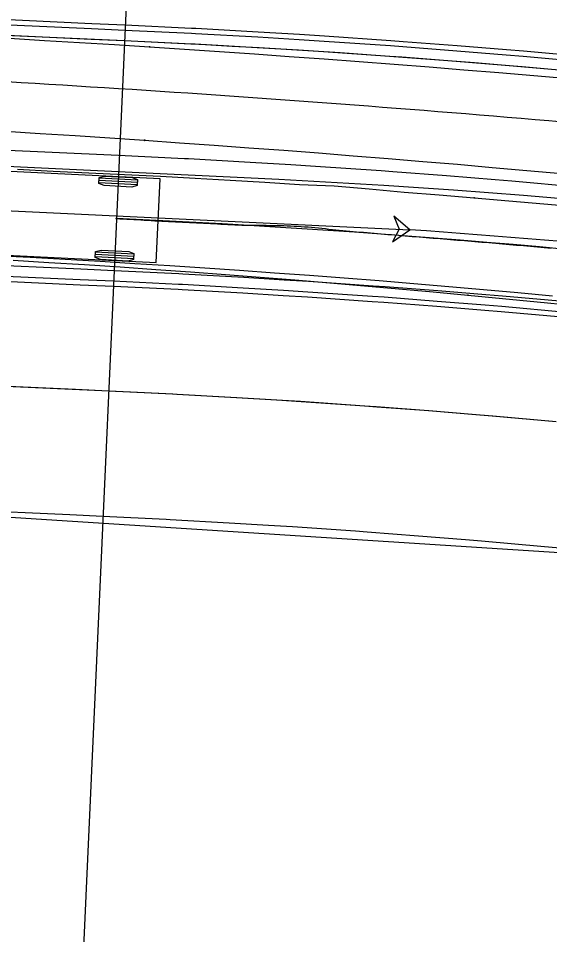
# Model space of a CAD drawing. Extents: x -70 to 701944, y -4 to 666871.
# Drawn here: x 667714.7 to 667765.5, y 656465.2 to 656552.8 of the extents above; entities that cross this region are included whole.
import ezdxf

# ---------------------------------------------------------------- set-up
doc = ezdxf.new("R2010")
doc.units = 0
for name, color, linetype in [('R_Horz Alg', 7, 'Continuous'), ('R_Horz Alg Annot', 7, 'Continuous'), ('R_No Plot', 7, 'Continuous'), ('R_Proposed Road', 7, 'Continuous'), ('R_Striping', 7, 'Continuous'), ('T_Vehicle Path Lt Major', 7, 'Continuous'), ('T_Vehicle Path Rt', 7, 'Continuous')]:
    doc.layers.add(name, color=color, linetype=linetype)

msp = doc.modelspace()

# ---------------------------------------------------------------- linework, layer by layer
at = {"layer": 'R_Horz Alg'}
msp.add_arc((667682.163, 655605.665), 954.93, 82.413018, 87.413018, dxfattribs=at)
at = {"layer": 'R_Horz Alg Annot'}
msp.add_lwpolyline([(667725.264, 656559.622), (667717.07, 656378.266)], dxfattribs=at)
at = {"layer": 'R_No Plot'}
msp.add_lwpolyline([(667692.114, 656561.12), (667689.654, 656506.675), (667773.857, 656501.244), (667833.593, 656488.957), (667841.449, 656547.812), (667766.915, 656557.74)], close=True, dxfattribs=at)
msp.add_arc((667682.163, 655605.665), 954.93, 82.413018, 87.413018, dxfattribs=at)
at = {"layer": 'R_Proposed Road'}
msp.add_line((667724.858, 656550.631), (667417.283, 656564.528), dxfattribs=at)
for points in [[(667769.29, 656548.578), (667762.959, 656549.142), (667761.332, 656549.28), (667756.624, 656549.663), (667751.447, 656550.057), (667750.285, 656550.142), (667743.944, 656550.578), (667741.553, 656550.731), (667737.599, 656550.971), (667731.654, 656551.301), (667731.252, 656551.322), (667724.903, 656551.63), (667721.722, 656551.774), (667711.732, 656552.225)], [(667769.29, 656548.578), (667762.959, 656549.142), (667761.332, 656549.28), (667756.624, 656549.663), (667751.447, 656550.057), (667750.285, 656550.142), (667743.944, 656550.578), (667741.553, 656550.731), (667737.599, 656550.971), (667731.654, 656551.301), (667731.252, 656551.322), (667724.903, 656551.63), (667721.722, 656551.774), (667711.732, 656552.225)], [(667769.336, 656549.076), (667763.002, 656549.64), (667761.374, 656549.778), (667756.663, 656550.161), (667751.483, 656550.556), (667750.321, 656550.64), (667743.976, 656551.076), (667741.585, 656551.23), (667737.629, 656551.47), (667731.68, 656551.8), (667731.278, 656551.821), (667724.926, 656552.13), (667721.745, 656552.273), (667711.755, 656552.725)], [(667769.336, 656549.076), (667763.002, 656549.64), (667761.374, 656549.778), (667756.663, 656550.161), (667751.483, 656550.556), (667750.321, 656550.64), (667743.976, 656551.076), (667741.585, 656551.23), (667737.629, 656551.47), (667731.68, 656551.8), (667731.278, 656551.821), (667724.926, 656552.13), (667721.745, 656552.273), (667711.755, 656552.725)], [(667769.198, 656547.583), (667762.874, 656548.146), (667761.249, 656548.283), (667756.545, 656548.666), (667751.373, 656549.06), (667750.213, 656549.144), (667743.878, 656549.58), (667741.491, 656549.733), (667737.541, 656549.973), (667731.601, 656550.302), (667731.201, 656550.323), (667724.858, 656550.631), (667721.677, 656550.775), (667711.687, 656551.226)], [(667769.198, 656547.583), (667762.874, 656548.146), (667761.249, 656548.283), (667756.545, 656548.666), (667751.373, 656549.06), (667750.213, 656549.144), (667743.878, 656549.58), (667741.491, 656549.733), (667737.541, 656549.973), (667731.601, 656550.302), (667731.201, 656550.323), (667724.858, 656550.631), (667721.677, 656550.775), (667711.687, 656551.226)], [(667767.174, 656525.676), (667760.996, 656526.226), (667759.409, 656526.36), (667754.815, 656526.734), (667749.764, 656527.119), (667748.631, 656527.201), (667742.443, 656527.627), (667740.111, 656527.776), (667736.253, 656528.01), (667730.452, 656528.332), (667730.06, 656528.353), (667723.865, 656528.653), (667720.684, 656528.797), (667710.694, 656529.249)], [(667767.036, 656524.182), (667760.868, 656524.731), (667759.284, 656524.866), (667754.697, 656525.239), (667749.654, 656525.623), (667748.523, 656525.705), (667742.345, 656526.13), (667740.017, 656526.279), (667736.165, 656526.513), (667730.373, 656526.834), (667729.982, 656526.855), (667723.798, 656527.155), (667720.616, 656527.299), (667710.626, 656527.75)], [(667767.082, 656524.68), (667760.911, 656525.229), (667759.326, 656525.364), (667754.737, 656525.737), (667749.691, 656526.121), (667748.559, 656526.204), (667742.378, 656526.629), (667740.048, 656526.778), (667736.194, 656527.012), (667730.399, 656527.334), (667730.008, 656527.354), (667723.82, 656527.654), (667720.639, 656527.798), (667710.649, 656528.25)], [(667766.129, 656514.214), (667760.058, 656514.754), (667758.466, 656514.889), (667753.937, 656515.258), (667748.963, 656515.636), (667747.815, 656515.72), (667741.734, 656516.138), (667739.413, 656516.287), (667735.602, 656516.518), (667729.897, 656516.835), (667729.474, 656516.857), (667723.394, 656517.152), (667509.806, 656526.803)], [(667766.116, 656514.225), (667760.015, 656514.768), (667758.448, 656514.901), (667753.911, 656515.27), (667748.922, 656515.65), (667747.803, 656515.731), (667741.693, 656516.151), (667739.39, 656516.299), (667735.58, 656516.53), (667729.85, 656516.848), (667729.464, 656516.868), (667723.346, 656517.165), (667720.165, 656517.309), (667710.175, 656517.76)], [(667766.837, 656502.105), (667765.012, 656502.276), (667758.991, 656502.811), (667757.445, 656502.943), (667752.967, 656503.307), (667748.044, 656503.682), (667746.94, 656503.762), (667740.91, 656504.177), (667738.637, 656504.322), (667734.877, 656504.551), (667729.223, 656504.864), (667728.842, 656504.884), (667722.805, 656505.177), (667719.623, 656505.321), (667709.633, 656505.773)]]:
    msp.add_lwpolyline(points, dxfattribs=at)
msp.add_arc((667682.163, 655605.665), 945.93, 82.413018, 87.413018, dxfattribs=at)
at = {"layer": 'R_Striping'}
msp.add_lwpolyline([(667768.158, 656536.66), (667761.88, 656537.219), (667760.297, 656537.353), (667755.64, 656537.732), (667750.515, 656538.122), (667749.395, 656538.203), (667743.107, 656538.636), (667740.763, 656538.786), (667736.86, 656539.023), (667730.967, 656539.35), (667730.605, 656539.369), (667724.3, 656539.675), (667510.752, 656549.323)], dxfattribs=at)
at = {"layer": 'T_Vehicle Path Lt Major'}
msp.add_line((667618.61, 656538.942), (667752.116, 656532.577), dxfattribs=at)
for points in [[(667713.885, 656550.876), (667717.228, 656550.682), (667720.569, 656550.482), (667723.911, 656550.276), (667727.252, 656550.063)], [(667727.252, 656550.063), (667730.593, 656549.845), (667733.933, 656549.62), (667737.273, 656549.389), (667740.613, 656549.153), (667743.952, 656548.91), (667747.29, 656548.661), (667750.629, 656548.406), (667753.966, 656548.145), (667757.304, 656547.878), (667760.641, 656547.605), (667763.977, 656547.326), (667767.313, 656547.041)], [(667713.481, 656542.003), (667716.807, 656541.792), (667720.133, 656541.577), (667723.458, 656541.356), (667726.783, 656541.131)], [(667726.783, 656541.131), (667730.108, 656540.899), (667733.432, 656540.663), (667736.755, 656540.42), (667740.078, 656540.171), (667743.401, 656539.917), (667746.723, 656539.655), (667750.045, 656539.388), (667753.366, 656539.114), (667756.686, 656538.833), (667760.006, 656538.545), (667763.325, 656538.25), (667766.644, 656537.948)], [(667712.924, 656538.703), (667716.262, 656538.544), (667719.599, 656538.384), (667722.937, 656538.225), (667726.275, 656538.066), (667729.612, 656537.907), (667732.95, 656537.747), (667736.288, 656537.588), (667739.625, 656537.419), (667742.962, 656537.237), (667746.298, 656537.042), (667749.633, 656536.834), (667752.968, 656536.613), (667756.302, 656536.382), (667759.645, 656536.131), (667762.988, 656535.871), (667766.329, 656535.598)], [(667712.516, 656530.132), (667715.853, 656529.948), (667719.189, 656529.759), (667722.524, 656529.563), (667725.859, 656529.36), (667729.194, 656529.15), (667732.529, 656528.933), (667735.862, 656528.707), (667739.196, 656528.473), (667742.528, 656528.23), (667745.86, 656527.979), (667749.19, 656527.719), (667752.52, 656527.449), (667755.849, 656527.169), (667759.158, 656526.882), (667762.465, 656526.585), (667765.771, 656526.277)]]:
    msp.add_lwpolyline(points, dxfattribs=at)
msp.add_lwpolyline([(667752.116, 656532.577), (667750.589, 656533.869), (667751.117, 656532.625), (667750.473, 656531.436)], close=True, dxfattribs=at)
for centre in [(667727.252, 656550.063), (667727.252, 656550.063), (667726.783, 656541.131), (667726.783, 656541.131), (667752.116, 656532.577), (667752.116, 656532.577)]:
    msp.add_circle(centre, 0.0417, dxfattribs=at)
for centre, radius, start, end in [((667605.43, 654678.374), 1871.46, 84.484376, 87.092344), ((667690.06, 655640.332), 894.401, 79.393384, 86.021467)]:
    msp.add_arc(centre, radius, start, end, dxfattribs=at)
at = {"layer": 'T_Vehicle Path Rt'}
for p, q in [((667728.277, 656537.454), (667713.294, 656538.167)), ((667726.092, 656537.092), (667722.43, 656537.28)), ((667726.104, 656537.321), (667722.442, 656537.509)), ((667727.896, 656529.463), (667728.277, 656537.454)), ((667728.277, 656537.454), (667728.277, 656537.454)), ((667726.08, 656536.863), (667722.418, 656537.051)), ((667712.913, 656530.176), (667727.896, 656529.463)), ((667725.752, 656530.017), (667722.09, 656530.205)), ((667725.764, 656530.246), (667722.102, 656530.433)), ((667725.74, 656529.788), (667722.078, 656529.976))]:
    msp.add_line(p, q, dxfattribs=at)
for points in [[(667714.637, 656538.357), (667718.05, 656538.195), (667721.463, 656538.033), (667724.876, 656537.871), (667728.289, 656537.707), (667728.289, 656537.707), (667731.622, 656537.524), (667734.95, 656537.324), (667738.278, 656537.113), (667741.597, 656536.914), (667744.907, 656536.773), (667748.252, 656536.487), (667751.6, 656536.168), (667754.94, 656535.906), (667758.275, 656535.635)], [(667758.275, 656535.635), (667761.608, 656535.353), (667764.94, 656535.06), (667768.271, 656534.756)], [(667724.091, 656533.648), (667724.424, 656533.631), (667724.757, 656533.614), (667725.09, 656533.597), (667725.423, 656533.58), (667725.755, 656533.563), (667726.088, 656533.546), (667726.421, 656533.527), (667726.754, 656533.506), (667727.086, 656533.482), (667727.419, 656533.46), (667727.752, 656533.441), (667728.085, 656533.423), (667728.418, 656533.408), (667728.75, 656533.391), (667729.083, 656533.375), (667729.416, 656533.36), (667729.749, 656533.345), (667730.082, 656533.33), (667730.415, 656533.314), (667730.748, 656533.298), (667731.081, 656533.282), (667731.414, 656533.266), (667731.747, 656533.249), (667732.08, 656533.233), (667732.413, 656533.216), (667732.746, 656533.198), (667733.079, 656533.181), (667733.412, 656533.163), (667733.744, 656533.146), (667734.077, 656533.128), (667734.41, 656533.11), (667734.743, 656533.091), (667735.076, 656533.073), (667735.409, 656533.056), (667735.742, 656533.042), (667736.075, 656533.03), (667736.408, 656533.02), (667736.741, 656533.012), (667737.074, 656533.007), (667737.408, 656533.004), (667737.741, 656533.003), (667738.074, 656533.004), (667738.408, 656533.004), (667738.741, 656533.002), (667739.074, 656532.997), (667739.408, 656532.991), (667739.741, 656532.983), (667740.074, 656532.973), (667740.407, 656532.961), (667740.74, 656532.947), (667741.073, 656532.931), (667741.406, 656532.913), (667741.739, 656532.892), (667742.071, 656532.87), (667742.404, 656532.845), (667742.736, 656532.818), (667743.068, 656532.788), (667743.4, 656532.756), (667743.731, 656532.722), (667744.063, 656532.685), (667744.394, 656532.65), (667744.726, 656532.615), (667745.057, 656532.581), (667745.389, 656532.548), (667745.721, 656532.516), (667746.053, 656532.484), (667746.384, 656532.453), (667746.716, 656532.423), (667747.048, 656532.393), (667747.38, 656532.363), (667747.712, 656532.334), (667748.044, 656532.305), (667748.377, 656532.277), (667748.709, 656532.249), (667749.041, 656532.221), (667749.373, 656532.193), (667749.705, 656532.165), (667750.037, 656532.138), (667750.37, 656532.111), (667750.702, 656532.084), (667751.034, 656532.057), (667751.366, 656532.03), (667751.699, 656532.003), (667752.031, 656531.976), (667752.363, 656531.949), (667752.695, 656531.922), (667753.028, 656531.895), (667753.36, 656531.869), (667753.692, 656531.842), (667754.024, 656531.815), (667754.357, 656531.788), (667754.689, 656531.761), (667755.021, 656531.734), (667755.353, 656531.707), (667755.686, 656531.68), (667756.018, 656531.653), (667756.35, 656531.626), (667756.682, 656531.599), (667757.015, 656531.571), (667757.347, 656531.544), (667757.679, 656531.517), (667758.011, 656531.489), (667758.343, 656531.461), (667758.675, 656531.434), (667759.008, 656531.406), (667759.34, 656531.378), (667759.672, 656531.35), (667760.004, 656531.32), (667760.336, 656531.292), (667760.668, 656531.263), (667761, 656531.235), (667761.332, 656531.207), (667761.665, 656531.178), (667761.997, 656531.15), (667762.329, 656531.121), (667762.661, 656531.092), (667762.993, 656531.063), (667763.325, 656531.034), (667763.657, 656531.005), (667763.989, 656530.976), (667764.321, 656530.946), (667764.653, 656530.917), (667764.985, 656530.887), (667765.317, 656530.857), (667765.649, 656530.827)], [(667714.223, 656529.675), (667717.634, 656529.465), (667721.043, 656529.247), (667724.453, 656529.022), (667727.861, 656528.79), (667727.861, 656528.79), (667731.18, 656528.557), (667734.505, 656528.313), (667737.826, 656528.059), (667741.155, 656527.792), (667744.493, 656527.513), (667747.788, 656527.23), (667751.074, 656526.938), (667754.374, 656526.638), (667757.678, 656526.332)], [(667757.678, 656526.332), (667760.984, 656526.018), (667764.288, 656525.697), (667767.592, 656525.367)]]:
    msp.add_lwpolyline(points, dxfattribs=at)
for points in [[(667726.107, 656537.378), (667726.077, 656536.807), (667725.556, 656536.661), (667722.919, 656536.796), (667722.415, 656536.994), (667722.445, 656537.565), (667722.966, 656537.711), (667725.603, 656537.576)], [(667725.766, 656530.303), (667725.737, 656529.731), (667725.216, 656529.586), (667722.579, 656529.721), (667722.075, 656529.919), (667722.105, 656530.49), (667722.626, 656530.636), (667725.263, 656530.501)]]:
    msp.add_lwpolyline(points, close=True, dxfattribs=at)
for centre in [(667758.275, 656535.635), (667758.275, 656535.635), (667724.091, 656533.648), (667757.678, 656526.332), (667757.678, 656526.332)]:
    msp.add_circle(centre, 0.0417, dxfattribs=at)
msp.add_arc((667682.163, 655605.665), 928.93, 82.413018, 87.413018, dxfattribs=at)

doc.saveas('drawing.dxf')
